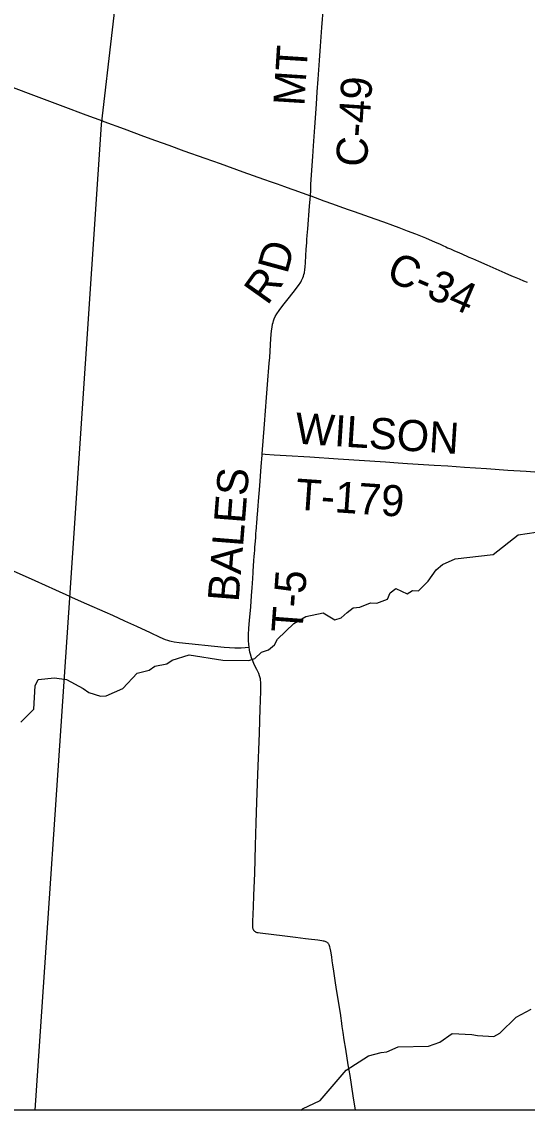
# Model space of a CAD drawing. Extents: x -49 to -8.2, y 9.4 to 23.5.
# Drawn here: x -14.168 to -13.706, y 9.409 to 10.403 of the extents above; entities that cross this region are included whole.
import ezdxf

# ---------------------------------------------------------------- set-up
doc = ezdxf.new("R2010")
doc.units = 0
for name, color, linetype in [('GM_X_Adjacent_County', 7, 'Continuous'), ('GM_X_County_Road', 7, 'Continuous'), ('GM_X_County_Road_Text', 7, 'Continuous'), ('GM_X_Minor_River', 7, 'Continuous'), ('GM_X_Township_Road', 7, 'Continuous'), ('GM_X_Township_Road_Text', 7, 'Continuous')]:
    doc.layers.add(name, color=color, linetype=linetype)

msp = doc.modelspace()

# ---------------------------------------------------------------- linework, layer by layer
at = {"layer": 'GM_X_Adjacent_County'}
msp.add_lwpolyline([(-14.96621, 16.20866), (-8.16621, 16.20866), (-8.16621, 9.40866), (-14.96621, 9.40866)], close=True, dxfattribs=at)
msp.add_lwpolyline([(-14.00504, 11.08786), (-14.09544, 10.30916), (-14.12484, 9.87215), (-14.15602, 9.40866)], dxfattribs=at)
at = {"layer": 'GM_X_County_Road'}
for points in [[(-14.3937, 10.42838), (-14.38916, 10.42652), (-14.36934, 10.41836), (-14.35212, 10.41122), (-14.34008, 10.40618), (-14.32655, 10.40068), (-14.31564, 10.39619), (-14.30755, 10.39296), (-14.29455, 10.38783), (-14.27715, 10.38114), (-14.25564, 10.37301), (-14.2295, 10.3631), (-14.21231, 10.35672), (-14.20271, 10.35312), (-14.17974, 10.34449), (-14.16203, 10.33776), (-14.13059, 10.32601), (-14.10935, 10.31805), (-14.09423, 10.31237), (-14.09301, 10.31192)], [(-13.90416, 10.24394), (-13.90395, 10.24926), (-13.90374, 10.25448), (-13.90194, 10.27989), (-13.90125, 10.2895), (-13.90011, 10.30655), (-13.89875, 10.32763), (-13.89796, 10.3391), (-13.89714, 10.35056), (-13.89601, 10.36761), (-13.89499, 10.38062), (-13.89371, 10.39766), (-13.89231, 10.41656)], [(-14.09301, 10.31192), (-14.07442, 10.30502), (-14.05662, 10.29851), (-14.04583, 10.29456), (-14.03354, 10.29017), (-14.01982, 10.28519), (-14.00082, 10.27833), (-13.98676, 10.27335), (-13.96598, 10.26597), (-13.95662, 10.26262), (-13.94695, 10.25919), (-13.93992, 10.25671), (-13.93465, 10.25484), (-13.92792, 10.25245), (-13.92208, 10.25034), (-13.91945, 10.2494), (-13.90416, 10.24394)], [(-13.90416, 10.24394), (-13.90394, 10.24386), (-13.89196, 10.23954), (-13.88406, 10.23671), (-13.87821, 10.23463), (-13.86973, 10.2316), (-13.86416, 10.22962), (-13.84542, 10.22298), (-13.83752, 10.22017), (-13.82903, 10.21715), (-13.8235, 10.21512), (-13.81566, 10.21214), (-13.80814, 10.2092), (-13.79891, 10.20553), (-13.79009, 10.2017), (-13.78782, 10.20069), (-13.78556, 10.19967), (-13.7833, 10.19864), (-13.78047, 10.19736), (-13.77877, 10.1966), (-13.77622, 10.19545), (-13.77253, 10.19382), (-13.76856, 10.19205), (-13.76119, 10.18876), (-13.75948, 10.18803), (-13.75608, 10.18657), (-13.75048, 10.18417), (-13.74282, 10.18087), (-13.73748, 10.17849), (-13.72636, 10.17356), (-13.72038, 10.17095), (-13.7181, 10.16996), (-13.71353, 10.16801), (-13.70943, 10.16631), (-13.70598, 10.16506)], [(-14.23156, 9.91677), (-14.22399, 9.91581), (-14.21324, 9.91431), (-14.20655, 9.913), (-14.20371, 9.91235), (-14.20054, 9.91155), (-14.19853, 9.91097), (-14.19582, 9.91011), (-14.19152, 9.90839), (-14.17849, 9.90254), (-14.15611, 9.89245), (-14.13712, 9.88391), (-14.12435, 9.87823), (-14.12195, 9.87717)], [(-14.12195, 9.87717), (-14.10872, 9.8713), (-14.09223, 9.86407), (-14.08517, 9.86085), (-14.07417, 9.85577), (-14.06313, 9.85079), (-14.05073, 9.84503), (-14.04171, 9.84085), (-14.03683, 9.83872), (-14.03479, 9.838), (-14.03313, 9.8375), (-14.03136, 9.83706), (-14.02869, 9.83647), (-14.02405, 9.83579), (-13.98291, 9.83181), (-13.97328, 9.83104), (-13.97102, 9.83102), (-13.96753, 9.83108), (-13.96029, 9.83156)]]:
    msp.add_lwpolyline(points, dxfattribs=at)
at = {"layer": 'GM_X_Minor_River'}
for points in [[(-13.83378, 9.87566), (-13.83144, 9.88132), (-13.82608, 9.88524), (-13.8159, 9.88036), (-13.81074, 9.88333), (-13.80544, 9.88308), (-13.79641, 9.89207), (-13.79294, 9.89715), (-13.78928, 9.90223), (-13.78353, 9.90728), (-13.7719, 9.91226), (-13.73714, 9.91618), (-13.71417, 9.93429), (-13.69783, 9.93674)], [(-14.16893, 9.76305), (-14.15703, 9.77505), (-14.15563, 9.79649), (-14.1531, 9.80215), (-14.1381, 9.80366), (-14.12712, 9.80219), (-14.11185, 9.79383), (-14.10658, 9.79034), (-14.09619, 9.78679), (-14.09088, 9.78729), (-14.07563, 9.79393), (-14.06256, 9.808), (-14.05172, 9.81051), (-14.04636, 9.81443), (-14.03534, 9.81657), (-14.03056, 9.81992), (-14.01514, 9.82466), (-13.98428, 9.8197), (-13.96057, 9.81958), (-13.95505, 9.82141), (-13.94892, 9.82703), (-13.94263, 9.82923), (-13.93689, 9.83371), (-13.93417, 9.83899), (-13.9194, 9.85342), (-13.90832, 9.85954), (-13.89254, 9.86294), (-13.88181, 9.85654), (-13.87609, 9.85836), (-13.87054, 9.86323), (-13.86498, 9.86771), (-13.85891, 9.8682), (-13.84938, 9.87225), (-13.8435, 9.8718), (-13.83378, 9.87566)], [(-13.91289, 9.40866), (-13.9114, 9.40993), (-13.89519, 9.41751), (-13.87153, 9.44512), (-13.85108, 9.45834), (-13.83966, 9.46142), (-13.83435, 9.46192), (-13.82405, 9.46672), (-13.79616, 9.46731), (-13.78588, 9.47097), (-13.77459, 9.4788), (-13.75659, 9.47781), (-13.75148, 9.47679), (-13.73651, 9.47603), (-13.73097, 9.479), (-13.716, 9.49361), (-13.70226, 9.50103)]]:
    msp.add_lwpolyline(points, dxfattribs=at)
at = {"layer": 'GM_X_Township_Road'}
for points in [[(-13.9483, 10.00813), (-13.94611, 10.03534), (-13.94428, 10.05981), (-13.94332, 10.07157), (-13.94176, 10.09108), (-13.94139, 10.09634), (-13.94024, 10.1137), (-13.93967, 10.1205), (-13.9392, 10.12409), (-13.93874, 10.12664), (-13.93838, 10.1283), (-13.93798, 10.12965), (-13.93723, 10.13169), (-13.93632, 10.13366), (-13.93496, 10.1361), (-13.9329, 10.13921), (-13.92934, 10.14391), (-13.92448, 10.14998), (-13.92005, 10.15557), (-13.91515, 10.162), (-13.91306, 10.16508), (-13.91225, 10.16649), (-13.91159, 10.16781), (-13.91102, 10.16913), (-13.91042, 10.17068), (-13.91006, 10.17197), (-13.90967, 10.17369), (-13.90923, 10.17677), (-13.90903, 10.17888), (-13.90872, 10.18296), (-13.90796, 10.19536), (-13.9076, 10.20094), (-13.90736, 10.20403), (-13.90707, 10.20775), (-13.90655, 10.21394), (-13.90489, 10.2344), (-13.9044, 10.24085), (-13.90416, 10.24394)], [(-13.96029, 9.83156), (-13.96061, 9.83446), (-13.96076, 9.83756), (-13.96081, 9.83968), (-13.96074, 9.843), (-13.96034, 9.84904), (-13.95972, 9.85615), (-13.9587, 9.86853), (-13.95792, 9.87844), (-13.95741, 9.88618), (-13.95719, 9.88989), (-13.95663, 9.8995), (-13.95647, 9.90198), (-13.95629, 9.90476), (-13.95612, 9.90723), (-13.95597, 9.90939), (-13.9559, 9.91031), (-13.95582, 9.91155), (-13.95577, 9.91217), (-13.95568, 9.9134), (-13.95558, 9.91464), (-13.95536, 9.91711), (-13.95512, 9.9202), (-13.95488, 9.92329), (-13.95473, 9.92546), (-13.95421, 9.93195), (-13.95399, 9.93505), (-13.95376, 9.93814), (-13.9536, 9.94031), (-13.95342, 9.94247), (-13.95328, 9.94433), (-13.95281, 9.95021), (-13.95259, 9.95299), (-13.95193, 9.96073), (-13.95162, 9.96506), (-13.95052, 9.979), (-13.94916, 9.99665), (-13.94838, 10.00717), (-13.9483, 10.00813)], [(-13.9483, 10.00813), (-13.94544, 10.00794), (-13.93738, 10.00738), (-13.92622, 10.00678), (-13.90481, 10.00553), (-13.87877, 10.00375), (-13.83568, 10.0009), (-13.82389, 10.00015), (-13.81552, 9.99959), (-13.79102, 9.99801), (-13.77862, 9.99717), (-13.76343, 9.99616), (-13.74328, 9.99479), (-13.72375, 9.99343), (-13.70701, 9.9923), (-13.6912, 9.99122), (-13.67601, 9.99019), (-13.66579, 9.98946), (-13.65866, 9.98892), (-13.64874, 9.98829), (-13.63758, 9.98757), (-13.6255, 9.9866), (-13.61279, 9.98558)], [(-13.86293, 9.40866), (-13.86296, 9.40885), (-13.86502, 9.42173), (-13.868, 9.44044), (-13.86961, 9.45025), (-13.87189, 9.46436), (-13.87326, 9.47296), (-13.87427, 9.47972), (-13.87509, 9.48513), (-13.87586, 9.49076), (-13.87614, 9.4926), (-13.87649, 9.49506), (-13.87764, 9.50273), (-13.87994, 9.51716), (-13.88055, 9.52115), (-13.88116, 9.52514), (-13.88181, 9.52944), (-13.88269, 9.53559), (-13.88362, 9.54142), (-13.88422, 9.5451), (-13.88475, 9.54879), (-13.8855, 9.55403), (-13.88601, 9.55681), (-13.88632, 9.55799), (-13.88667, 9.55896), (-13.88699, 9.55971), (-13.88732, 9.56023), (-13.88759, 9.56064), (-13.88808, 9.5612), (-13.88869, 9.5617), (-13.88931, 9.56212), (-13.89012, 9.56253), (-13.89071, 9.56276), (-13.89167, 9.563), (-13.89259, 9.56318), (-13.89379, 9.56338), (-13.89747, 9.56386), (-13.9058, 9.56488), (-13.90856, 9.56528), (-13.91782, 9.5664), (-13.92769, 9.56761), (-13.95023, 9.57035), (-13.95208, 9.57067), (-13.9528, 9.57081), (-13.95334, 9.57095), (-13.95379, 9.57116), (-13.95439, 9.57152), (-13.95513, 9.57207), (-13.95576, 9.57273), (-13.95605, 9.57311), (-13.95624, 9.57352), (-13.95656, 9.57439), (-13.95667, 9.57489), (-13.95677, 9.57581), (-13.95684, 9.57685), (-13.95679, 9.5787), (-13.95674, 9.58118), (-13.95622, 9.59453), (-13.95584, 9.60478), (-13.95511, 9.62527), (-13.95428, 9.65043), (-13.95366, 9.67124), (-13.95302, 9.69018), (-13.9522, 9.71534), (-13.95086, 9.75323), (-13.95007, 9.77558), (-13.94981, 9.78241), (-13.94962, 9.79204), (-13.9495, 9.79826), (-13.94954, 9.79999), (-13.94966, 9.80135), (-13.94985, 9.80262), (-13.9501, 9.80379), (-13.95064, 9.80557), (-13.95145, 9.80759), (-13.95322, 9.81122), (-13.95557, 9.81595), (-13.95696, 9.81906), (-13.95804, 9.82197), (-13.95901, 9.82524), (-13.95947, 9.82704), (-13.95987, 9.82914), (-13.96029, 9.83156)]]:
    msp.add_lwpolyline(points, dxfattribs=at)

# ---------------------------------------------------------------- texts
at = {"layer": 'GM_X_County_Road_Text'}
for s, rotation, p in [('MT', 86.36278, (-13.90981, 10.32551)), ('C-49', 86.23742, (-13.85273, 10.2698)), ('C-34', 336.8048, (-13.83622, 10.16754))]:
    msp.add_text(s, height=0.028409, rotation=rotation, dxfattribs=at).set_placement(p)
at = {"layer": 'GM_X_Township_Road_Text'}
for s, height, rotation, p in [('D', 0.02841, 74.78017, (-13.92542, 10.1718)), ('R', 0.02841, 54.52243, (-13.94355, 10.14311)), ('WILSON', 0.028409, 356.30314, (-13.91875, 10.01773)), ('BALES', 0.028409, 85.46742, (-13.96981, 9.87239)), ('T-179', 0.028409, 356.07313, (-13.9184, 9.95742)), ('T-5', 0.028409, 85.77931, (-13.91163, 9.84413))]:
    msp.add_text(s, height=height, rotation=rotation, dxfattribs=at).set_placement(p)

doc.saveas('drawing.dxf')
